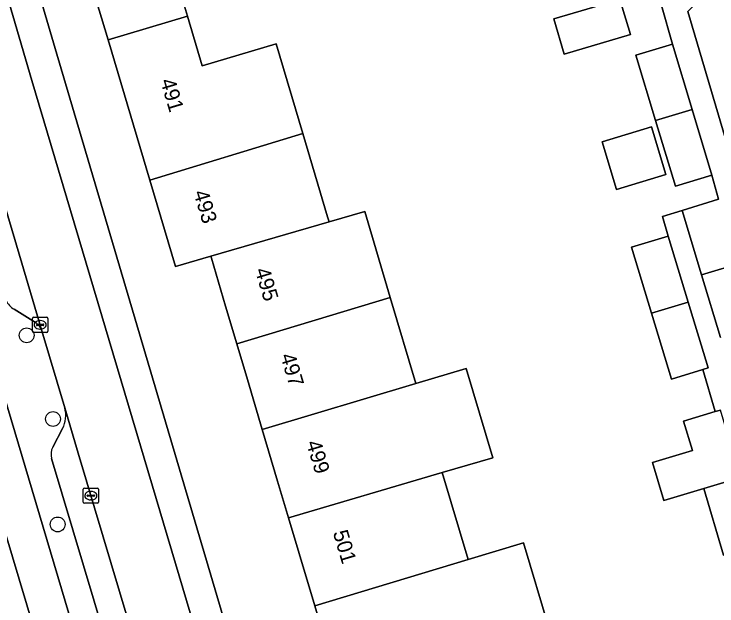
# Model space of a CAD drawing. Extents: x 157767 to 159172, y 387839 to 389425.
# Drawn here: x 158451.86 to 158498.22, y 388568.56 to 388607.63 of the extents above; entities that cross this region are included whole.
import ezdxf

# ---------------------------------------------------------------- set-up
doc = ezdxf.new("R2010")
doc.units = 0
for name, color, linetype in [('IMGEO_Berm_groen', 7, 'Continuous'), ('IMGEO_Boom', 7, 'Continuous'), ('IMGEO_Erf', 7, 'Continuous'), ('IMGEO_Fietspad_gesloten', 7, 'Continuous'), ('IMGEO_Groenvoorziening', 7, 'Continuous'), ('IMGEO_Kolk', 7, 'Continuous'), ('IMGEO_Pand', 7, 'Continuous'), ('IMGEO_Pand_nummerreeks', 7, 'Continuous'), ('IMGEO_Parkeervlak_open', 7, 'Continuous'), ('IMGEO_Rijbaan_lokaal_gesloten', 7, 'Continuous'), ('IMGEO_Rijbaan_lokaal_open', 7, 'Continuous'), ('IMGEO_Voetpad_open', 7, 'Continuous')]:
    doc.layers.add(name, color=color, linetype=linetype)

msp = doc.modelspace()

# ---------------------------------------------------------------- linework, layer by layer
at = {"layer": 'IMGEO_Berm_groen'}
for points in [[(158451.327, 388588.719), (158449.46, 388588.182), (158461.451, 388547.937), (158461.929, 388548.082), (158463.173, 388548.458)], [(158453.269, 388587.269), (158451.86, 388588.145)], [(158455.202, 388581.638), (158453.698, 388586.712)], [(158454.413, 388579.043), (158455.059, 388580.267)], [(158460.663, 388557.114), (158454.339, 388578.29)]]:
    msp.add_lwpolyline(points, dxfattribs=at)
for centre, radius, start, end in [((158452.626, 388589.39), 1.462, 207.3386, 238.4192), ((158452.72, 388586.402), 1.026, 17.5671, 57.6397), ((158453.409, 388581.132), 1.863, 332.3306, 15.7601), ((158455.296, 388578.576), 0.999, 152.1417, 196.633)]:
    msp.add_arc(centre, radius, start, end, dxfattribs=at)
at = {"layer": 'IMGEO_Boom'}
for centre in [(158452.695, 388586.422), (158454.43, 388580.901), (158454.735, 388573.94)]:
    msp.add_circle(centre, 0.489, dxfattribs=at)
at = {"layer": 'IMGEO_Erf'}
for points in [[(158500, 388669.616), (158477.023, 388646.416), (158455.292, 388624.74), (158452.306, 388613.028), (158453.687, 388608.355), (158454.684, 388604.98), (158473.046, 388542.834), (158500, 388550.948)], [(158498.664, 388571.91), (158497.354, 388576.307), (158494.731, 388575.516), (158493.976, 388578.022), (158496.607, 388578.816), (158496.026, 388580.765), (158498.109, 388581.385), (158497.284, 388584.157), (158495.224, 388583.535), (158493.91, 388587.884), (158492.594, 388592.239), (158495.013, 388592.97), (158494.624, 388594.258), (158495.931, 388594.661), (158498.338, 388595.404), (158497.896, 388596.984), (158495.482, 388596.256), (158494.171, 388600.602), (158492.873, 388604.906), (158495.287, 388605.634), (158494.559, 388608.187), (158496.707, 388610.428), (158494.873, 388612.246), (158498.264, 388615.667)], [(158462.573, 388609.93), (158463.302, 388607.478), (158464.272, 388604.211), (158469.156, 388605.661), (158470.916, 388599.734), (158472.546, 388594.247), (158472.645, 388593.913), (158474.993, 388594.595), (158476.676, 388588.928), (158478.366, 388583.239), (158481.69, 388584.232), (158483.448, 388578.345), (158480.11, 388577.365), (158481.817, 388571.619), (158485.462, 388572.719), (158487.149, 388567.041)], [(158472.66, 388565.296), (158471.69, 388568.563), (158470.661, 388572.026), (158469.961, 388574.385), (158469.247, 388576.787), (158468.231, 388580.211), (158467.249, 388583.516), (158466.55, 388585.871), (158465.815, 388588.344), (158464.876, 388591.507), (158464.835, 388591.645), (158462.506, 388590.968), (158460.817, 388596.656), (158458.066, 388605.917), (158457.045, 388609.353)], [(158500, 388591.25), (158497.209, 388590.425), (158498.457, 388586.285)]]:
    msp.add_lwpolyline(points, dxfattribs=at)
for points in [[(158488.157, 388604.982), (158487.462, 388607.31), (158491.83, 388608.613), (158492.525, 388606.285)], [(158491.602, 388596.056), (158490.653, 388599.184), (158493.914, 388600.173), (158494.863, 388597.046)]]:
    msp.add_lwpolyline(points, close=True, dxfattribs=at)
at = {"layer": 'IMGEO_Fietspad_gesloten'}
msp.add_lwpolyline([(158461.451, 388547.937), (158449.46, 388588.182), (158448.856, 388590.207), (158443.426, 388608.434), (158443.008, 388609.836), (158440.347, 388609.975), (158440.721, 388608.723), (158446.314, 388589.997), (158457.626, 388552.124), (158464.894, 388527.789), (158480.215, 388476.493), (158481.169, 388473.225), (158483.509, 388473.88), (158483.314, 388474.527), (158482.304, 388477.869), (158482.235, 388478.121), (158482.138, 388478.473), (158478.961, 388489.074), (158475.727, 388500), (158473.946, 388505.996), (158469.275, 388521.601), (158469.167, 388521.961), (158464.441, 388537.75), (158463.799, 388539.895)], close=True, dxfattribs=at)
at = {"layer": 'IMGEO_Groenvoorziening'}
msp.add_lwpolyline([(158516.525, 388605.92), (158505.396, 388617.026), (158500, 388611.551), (158496.294, 388607.79), (158500, 388595.302), (158500.168, 388594.735), (158514.666, 388599.041)], dxfattribs=at)
at = {"layer": 'IMGEO_Kolk'}
for p, q in [((158453.154, 388587.613), (158454.006, 388587.613)), ((158453.079, 388586.687), (158453.079, 388587.539)), ((158453.338, 388587.107), (158453.338, 388587.119)), ((158453.381, 388587.156), (158453.779, 388587.156)), ((158453.567, 388587.393), (158453.592, 388587.393)), ((158453.822, 388587.119), (158453.822, 388587.107)), ((158454.08, 388587.539), (158454.08, 388586.687)), ((158453.776, 388587.07), (158453.378, 388587.07)), ((158453.59, 388586.833), (158453.565, 388586.833)), ((158454.006, 388586.613), (158453.154, 388586.613)), ((158456.427, 388575.413), (158456.427, 388576.265)), ((158456.502, 388576.339), (158457.354, 388576.339)), ((158456.915, 388576.119), (158456.94, 388576.119)), ((158457.428, 388576.265), (158457.428, 388575.413)), ((158456.686, 388575.833), (158456.686, 388575.845)), ((158457.124, 388575.796), (158456.726, 388575.796)), ((158456.729, 388575.882), (158457.127, 388575.882)), ((158456.938, 388575.559), (158456.913, 388575.559)), ((158457.17, 388575.845), (158457.17, 388575.833)), ((158457.354, 388575.339), (158456.502, 388575.339))]:
    msp.add_line(p, q, dxfattribs=at)
for points in [[(158453.154, 388587.613), (158454.006, 388587.613)], [(158453.079, 388586.687), (158453.079, 388587.539)], [(158454.08, 388587.539), (158454.08, 388586.687)], [(158454.006, 388586.613), (158453.154, 388586.613)], [(158456.427, 388575.413), (158456.427, 388576.265)], [(158456.502, 388576.339), (158457.354, 388576.339)], [(158457.428, 388576.265), (158457.428, 388575.413)], [(158457.354, 388575.339), (158456.502, 388575.339)]]:
    msp.add_lwpolyline(points, dxfattribs=at)
for centre, radius, start, end in [((158453.156, 388587.537), 0.0765, 91.552, 178.448), ((158453.156, 388587.537), 0.0765, 91.552, 178.448), ((158454.004, 388587.537), 0.0765, 1.552, 88.448), ((158454.004, 388587.537), 0.0765, 1.552, 88.448), ((158453.378, 388587.116), 0.0403, 85.8775, 175.7526), ((158453.375, 388587.106), 0.0366, 178.938, 274.7102), ((158453.779, 388587.113), 0.043, 264.8664, 352.4533), ((158453.783, 388587.118), 0.0386, 1.7309, 96.639), ((158453.156, 388586.689), 0.0765, 181.552, 268.448), ((158453.156, 388586.689), 0.0765, 181.552, 268.448), ((158454.004, 388586.689), 0.0765, 271.552, 358.448), ((158454.004, 388586.689), 0.0765, 271.552, 358.448), ((158456.504, 388576.263), 0.0765, 91.552, 178.448), ((158456.504, 388576.263), 0.0765, 91.552, 178.448), ((158457.352, 388576.263), 0.0765, 1.552, 88.448), ((158457.352, 388576.263), 0.0765, 1.552, 88.448), ((158456.726, 388575.842), 0.0403, 85.8775, 175.7526), ((158456.723, 388575.832), 0.0366, 178.938, 274.7102), ((158457.127, 388575.839), 0.043, 264.8664, 352.4533), ((158457.131, 388575.844), 0.0386, 1.7309, 96.639), ((158456.504, 388575.415), 0.0765, 181.552, 268.448), ((158456.504, 388575.415), 0.0765, 181.552, 268.448), ((158457.352, 388575.415), 0.0765, 271.552, 358.448), ((158457.352, 388575.415), 0.0765, 271.552, 358.448)]:
    msp.add_arc(centre, radius, start, end, dxfattribs=at)
for centre, major_axis, ratio, start_param, end_param in [((158453.566, 388587.113), (-0.387, 0.002), 0.722429, 4.712389, 7.853982), ((158453.591, 388587.113), (-0.39, 0.002), 0.717154, 1.570796, 4.712389), ((158456.914, 388575.839), (-0.387, 0.002), 0.722429, 4.712389, 7.853982), ((158456.939, 388575.839), (-0.39, 0.002), 0.717154, 1.570796, 4.712389)]:
    msp.add_ellipse(centre, major_axis=major_axis, ratio=ratio, start_param=start_param, end_param=end_param, dxfattribs=at)
at = {"layer": 'IMGEO_Pand'}
for points in [[(158462.573, 388609.93), (158462.279, 388610.921), (158457.045, 388609.353), (158458.066, 388605.917), (158463.302, 388607.478)], [(158488.157, 388604.982), (158492.525, 388606.285), (158491.83, 388608.613), (158487.462, 388607.31)], [(158470.916, 388599.734), (158469.156, 388605.661), (158464.272, 388604.211), (158463.302, 388607.478), (158458.066, 388605.917), (158460.817, 388596.656)], [(158496.584, 388601.334), (158495.287, 388605.634), (158492.873, 388604.906), (158494.171, 388600.602)], [(158496.584, 388601.334), (158494.171, 388600.602), (158495.482, 388596.256), (158497.896, 388596.984)], [(158490.653, 388599.184), (158491.602, 388596.056), (158494.863, 388597.046), (158493.914, 388600.173)], [(158470.916, 388599.734), (158460.817, 388596.656), (158462.506, 388590.968), (158464.835, 388591.645), (158472.645, 388593.913), (158472.546, 388594.247)], [(158474.993, 388594.595), (158472.645, 388593.913), (158464.835, 388591.645), (158464.876, 388591.507), (158465.815, 388588.344), (158466.55, 388585.871), (158476.676, 388588.928)], [(158493.91, 388587.884), (158496.331, 388588.608), (158495.013, 388592.97), (158492.594, 388592.239)], [(158466.55, 388585.871), (158467.249, 388583.516), (158468.231, 388580.211), (158478.366, 388583.239), (158476.676, 388588.928)], [(158496.331, 388588.608), (158493.91, 388587.884), (158495.224, 388583.535), (158497.284, 388584.157), (158497.643, 388584.266)], [(158478.366, 388583.239), (158468.231, 388580.211), (158469.247, 388576.787), (158469.961, 388574.385), (158480.11, 388577.365), (158483.448, 388578.345), (158481.69, 388584.232)], [(158498.459, 388581.489), (158498.109, 388581.385), (158496.026, 388580.765), (158496.607, 388578.816), (158493.976, 388578.022), (158494.731, 388575.516), (158497.354, 388576.307), (158499.784, 388577.04)], [(158471.69, 388568.563), (158481.817, 388571.619), (158480.11, 388577.365), (158469.961, 388574.385), (158470.661, 388572.026)], [(158500, 388576.317), (158499.784, 388577.04), (158497.354, 388576.307), (158498.664, 388571.91), (158500, 388572.308), (158500.693, 388572.514), (158501.097, 388572.634)], [(158471.69, 388568.563), (158472.66, 388565.296), (158473.358, 388562.943), (158487.149, 388567.041), (158485.462, 388572.719), (158481.817, 388571.619)]]:
    msp.add_lwpolyline(points, close=True, dxfattribs=at)
at = {"layer": 'IMGEO_Parkeervlak_open'}
for points in [[(158453.698, 388586.712), (158446.014, 388612.626), (158445.368, 388610.019)], [(158451.86, 388588.145), (158453.269, 388587.269)], [(158463.127, 388555.081), (158456.092, 388578.636), (158455.202, 388581.638)], [(158455.059, 388580.267), (158454.413, 388579.043)], [(158454.339, 388578.29), (158460.663, 388557.114)]]:
    msp.add_lwpolyline(points, dxfattribs=at)
for centre, radius, start, end in [((158452.626, 388589.39), 1.462, 207.3386, 238.4192), ((158452.72, 388586.402), 1.026, 17.5671, 57.6397), ((158453.409, 388581.132), 1.863, 332.3306, 15.7601), ((158455.296, 388578.576), 0.999, 152.1417, 196.633)]:
    msp.add_arc(centre, radius, start, end, dxfattribs=at)
at = {"layer": 'IMGEO_Rijbaan_lokaal_gesloten'}
msp.add_lwpolyline([(158457.626, 388552.124), (158446.314, 388589.997), (158440.721, 388608.723), (158437.291, 388607.766), (158439.165, 388601.642), (158439.836, 388599.449), (158442.281, 388591.458), (158443.147, 388588.568), (158443.759, 388586.526), (158445.31, 388581.354), (158449.967, 388565.794), (158450.518, 388563.909), (158457.505, 388540.141), (158460.048, 388531.489), (158469.256, 388500.62), (158469.441, 388500), (158473.408, 388486.842), (158476.343, 388476.903), (158477.331, 388473.557), (158478.247, 388470.403), (158478.778, 388468.586), (158478.914, 388468.12)], dxfattribs=at)
at = {"layer": 'IMGEO_Rijbaan_lokaal_open'}
for points in [[(158453.04, 388603.235), (158450.234, 388612.75), (158446.014, 388612.626), (158453.698, 388586.712), (158455.202, 388581.638), (158456.092, 388578.636), (158463.127, 388555.081), (158464.459, 388550.68)], [(158463.173, 388548.458), (158461.929, 388548.082), (158464.276, 388540.04), (158469.078, 388541.499), (158471.199, 388542.144), (158453.04, 388603.235)]]:
    msp.add_lwpolyline(points, dxfattribs=at)
at = {"layer": 'IMGEO_Voetpad_open'}
for points in [[(158521.077, 388603.498), (158506.444, 388618.145), (158507.984, 388619.682), (158505.144, 388622.5), (158504.156, 388623.481), (158502.436, 388621.767), (158501.536, 388620.876), (158504.365, 388618.137), (158503.213, 388616.992), (158500.09, 388613.842), (158500, 388613.751), (158496.707, 388610.428), (158494.559, 388608.187), (158495.287, 388605.634), (158496.584, 388601.334), (158497.896, 388596.984), (158498.338, 388595.404), (158495.931, 388594.661), (158497.209, 388590.425), (158500, 388591.25), (158501.067, 388591.565), (158500.564, 388593.281), (158521.495, 388599.465)], [(158514.666, 388599.041), (158500.168, 388594.735), (158500, 388595.302), (158496.294, 388607.79), (158500, 388611.551), (158505.396, 388617.026), (158516.525, 388605.92)], [(158498.457, 388586.285), (158497.209, 388590.425), (158495.931, 388594.661), (158494.624, 388594.258), (158495.013, 388592.97), (158496.331, 388588.608), (158497.643, 388584.266), (158497.284, 388584.157), (158498.109, 388581.385), (158498.459, 388581.489)]]:
    msp.add_lwpolyline(points, dxfattribs=at)
msp.add_lwpolyline([(158452.306, 388613.028), (158450.234, 388612.75), (158453.04, 388603.235), (158471.199, 388542.144), (158473.046, 388542.834), (158454.684, 388604.98), (158453.687, 388608.355)], close=True, dxfattribs=at)

# ---------------------------------------------------------------- texts
at = {"layer": 'IMGEO_Pand_nummerreeks'}
for s, rotation, p in [('491', 286.5442, (158461.497, 388603.217)), ('493', 286.5411, (158463.686, 388595.851)), ('495', 286.5411, (158467.737, 388590.728)), ('497', 286.5412, (158469.414, 388585.08)), ('499', 286.5296, (158471.119, 388579.336)), ('501', 286.5492, (158472.881, 388573.405))]:
    msp.add_text(s, height=1, rotation=rotation, dxfattribs=at).set_placement(p)

doc.saveas('drawing.dxf')
